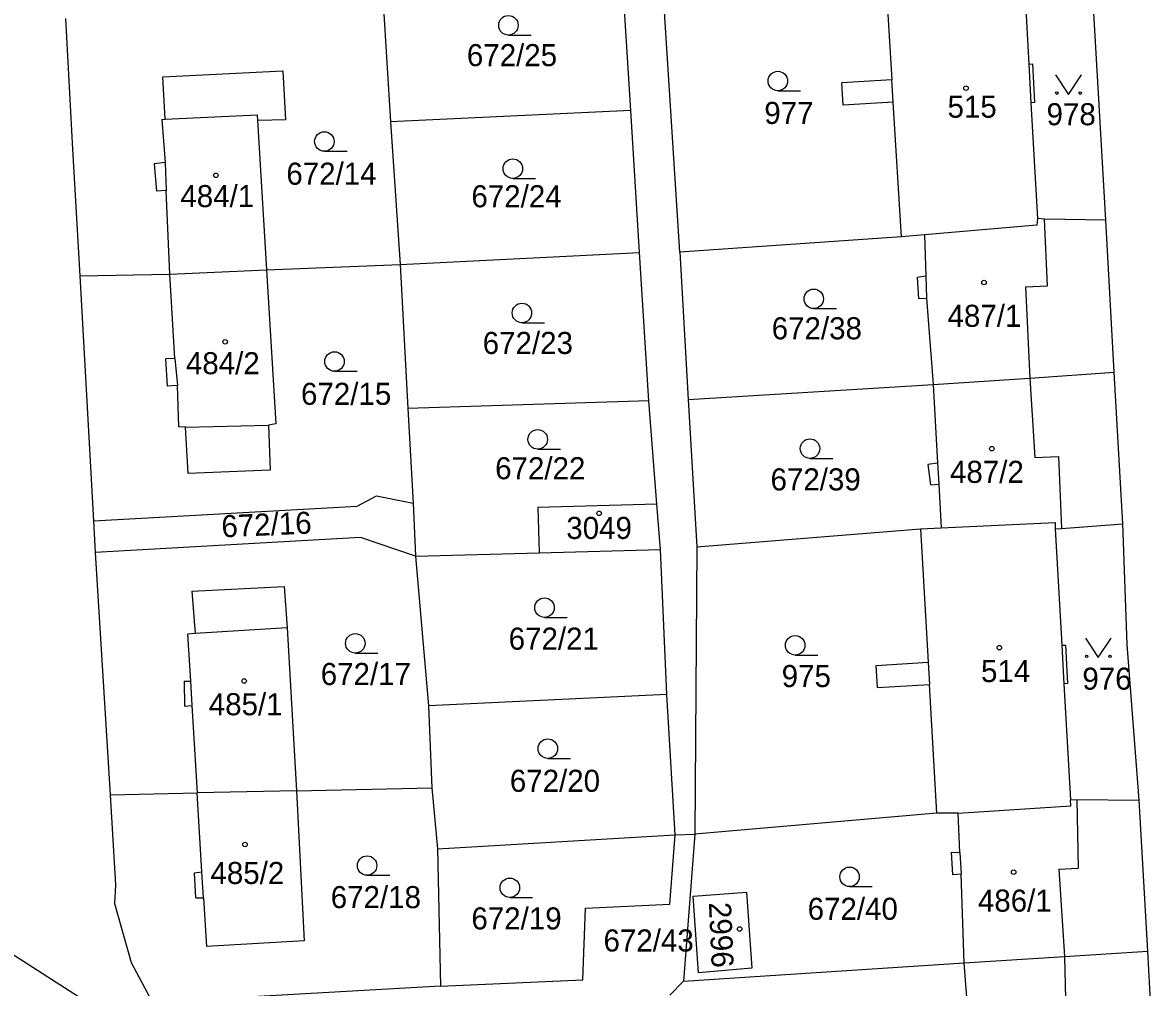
# Model space of a CAD drawing. Extents: x -735249 to -729401, y -1124843 to -1121828.
# Drawn here: x -734318 to -734231.2, y -1123610.4 to -1123536.1 of the extents above; entities that cross this region are included whole.
import ezdxf

# ---------------------------------------------------------------- set-up
doc = ezdxf.new("R2010")
doc.units = 0
for name, color, linetype in [('Vrstva 1', 7, 'Continuous'), ('Vrstva 18', 7, 'Continuous'), ('Vrstva 19', 7, 'Continuous'), ('Vrstva 25', 7, 'Continuous'), ('Vrstva 4', 7, 'Continuous')]:
    doc.layers.add(name, color=color, linetype=linetype)

msp = doc.modelspace()

# ---------------------------------------------------------------- linework, layer by layer
at = {"layer": 'Vrstva 1'}
for points in [[(-734240.94, -1123530.35), (-734240.45, -1123539.31)], [(-734234.52, -1123551.31), (-734235.74, -1123530.02)], [(-734267.33, -1123553.78), (-734268.74, -1123531.64)], [(-734251.6, -1123530.81), (-734251, -1123540.51)], [(-734271.12, -1123542.87), (-734271.8, -1123531.85)], [(-734290.19, -1123534.61), (-734289.63, -1123543.76)], [(-734314.68, -1123535.78), (-734314.15, -1123545.85)], [(-734240.45, -1123539.31), (-734240.17, -1123539.29)], [(-734240.17, -1123539.29), (-734240.01, -1123542.27)], [(-734307.19, -1123540.29), (-734297.92, -1123539.81)], [(-734307.01, -1123543.55), (-734307.19, -1123540.29)], [(-734297.92, -1123539.81), (-734297.73, -1123543.59)], [(-734250.9, -1123542.24), (-734251, -1123540.51)], [(-734271.12, -1123542.87), (-734289.63, -1123543.76)], [(-734270.45, -1123553.81), (-734271.12, -1123542.87)], [(-734250.26, -1123552.6), (-734250.9, -1123542.24)], [(-734240.01, -1123542.27), (-734240.28, -1123542.28)], [(-734240.28, -1123542.28), (-734239.79, -1123551.2)], [(-734307.26, -1123543.56), (-734307.01, -1123543.55)], [(-734307.26, -1123543.56), (-734307, -1123546.88)], [(-734299.83, -1123543.65), (-734299.92, -1123543.21)], [(-734299.92, -1123543.21), (-734299.2, -1123555.14)], [(-734297.73, -1123543.59), (-734299.83, -1123543.65)], [(-734289.63, -1123543.76), (-734288.89, -1123554.74)], [(-734314.15, -1123545.85), (-734313.57, -1123555.61)], [(-734307, -1123546.88), (-734307.85, -1123546.98)], [(-734307.85, -1123546.98), (-734307.68, -1123549.09)], [(-734306.91, -1123549.03), (-734307.68, -1123549.09)], [(-734306.63, -1123555.49), (-734306.91, -1123549.03)], [(-734239.79, -1123551.2), (-734239.82, -1123551.72)], [(-734239.24, -1123551.24), (-734239.79, -1123551.2)], [(-734234.52, -1123551.31), (-734239.24, -1123551.24)], [(-734233.86, -1123563.02), (-734234.52, -1123551.31)], [(-734248.48, -1123552.45), (-734250.26, -1123552.6)], [(-734239.82, -1123551.72), (-734248.48, -1123552.45)], [(-734248.48, -1123552.45), (-734248.39, -1123555.64)], [(-734250.26, -1123552.6), (-734267.33, -1123553.78)], [(-734288.89, -1123554.74), (-734270.45, -1123553.81)], [(-734269.74, -1123565.25), (-734270.45, -1123553.81)], [(-734267.33, -1123553.78), (-734266.71, -1123565.14)], [(-734299.2, -1123555.14), (-734288.89, -1123554.74)], [(-734288.89, -1123554.74), (-734288.29, -1123565.83)], [(-734313.57, -1123555.61), (-734306.63, -1123555.49)], [(-734313.57, -1123555.61), (-734312.52, -1123574.49)], [(-734306.63, -1123555.49), (-734299.2, -1123555.14)], [(-734306.26, -1123561.97), (-734306.63, -1123555.49)], [(-734299.2, -1123555.14), (-734298.47, -1123567.01)], [(-734248.39, -1123555.64), (-734249.04, -1123555.73)], [(-734249.04, -1123555.73), (-734248.96, -1123557.35)], [(-734248.96, -1123557.35), (-734248.34, -1123557.33)], [(-734248.34, -1123557.33), (-734247.81, -1123563.98)], [(-734306.26, -1123561.97), (-734306.96, -1123562.01)], [(-734306.82, -1123564.1), (-734306.96, -1123562.01)], [(-734247.81, -1123563.98), (-734240.37, -1123563.49)], [(-734240.37, -1123563.49), (-734233.86, -1123563.02)], [(-734233.19, -1123574.71), (-734233.86, -1123563.02)], [(-734306.06, -1123564.05), (-734306.82, -1123564.1)], [(-734305.95, -1123567.25), (-734306.06, -1123564.05)], [(-734266.71, -1123565.14), (-734247.81, -1123563.98)], [(-734247.81, -1123563.98), (-734247.48, -1123570.03)], [(-734269.74, -1123565.25), (-734288.29, -1123565.83)], [(-734269.11, -1123573.2), (-734269.74, -1123565.25)], [(-734266.71, -1123565.14), (-734266.04, -1123576.48)], [(-734288.29, -1123565.83), (-734287.89, -1123573.12)], [(-734298.47, -1123567.01), (-734299.04, -1123567.11)], [(-734299.04, -1123567.11), (-734298.91, -1123570.59)], [(-734305.43, -1123567.27), (-734305.95, -1123567.25)], [(-734305.23, -1123570.83), (-734305.43, -1123567.27)], [(-734298.91, -1123570.59), (-734305.23, -1123570.83)], [(-734247.48, -1123570.03), (-734248.22, -1123570.14)], [(-734248.22, -1123570.14), (-734248.03, -1123571.7)], [(-734248.03, -1123571.7), (-734247.37, -1123571.66)], [(-734247.37, -1123571.66), (-734247.21, -1123575.02)], [(-734292.21, -1123573.36), (-734290.72, -1123572.55)], [(-734290.72, -1123572.55), (-734287.89, -1123573.12)], [(-734287.89, -1123573.12), (-734287.72, -1123577.2)], [(-734269.11, -1123573.2), (-734278.27, -1123573.45)], [(-734268.83, -1123576.7), (-734269.11, -1123573.2)], [(-734312.52, -1123574.49), (-734292.21, -1123573.36)], [(-734278.27, -1123573.45), (-734278.18, -1123576.95)], [(-734312.52, -1123574.49), (-734312.39, -1123576.92)], [(-734248.8, -1123575.1), (-734247.21, -1123575.02)], [(-734247.21, -1123575.02), (-734238.41, -1123574.62)], [(-734238.41, -1123574.62), (-734238.41, -1123575.09)], [(-734237.94, -1123575.07), (-734233.19, -1123574.71)], [(-734232.88, -1123584.02), (-734233.19, -1123574.71)], [(-734291.94, -1123575.78), (-734312.39, -1123576.92)], [(-734287.72, -1123577.2), (-734291.94, -1123575.78)], [(-734266.04, -1123576.48), (-734248.8, -1123575.1)], [(-734248.8, -1123575.1), (-734248.2, -1123585.38)], [(-734238.41, -1123575.09), (-734237.94, -1123575.07)], [(-734238.41, -1123575.09), (-734237.9, -1123584.07)], [(-734278.18, -1123576.95), (-734268.83, -1123576.7)], [(-734268.35, -1123587.85), (-734268.83, -1123576.7)], [(-734266.04, -1123576.48), (-734266.18, -1123598.61)], [(-734312.39, -1123576.92), (-734311.25, -1123595.59)], [(-734287.72, -1123577.2), (-734278.18, -1123576.95)], [(-734287.72, -1123577.2), (-734286.72, -1123588.73)], [(-734304.95, -1123579.9), (-734297.82, -1123579.54)], [(-734304.95, -1123579.9), (-734304.7, -1123583.17)], [(-734297.82, -1123579.54), (-734297.6, -1123582.72)], [(-734297.6, -1123582.72), (-734296.89, -1123595.28)], [(-734304.7, -1123583.17), (-734305.27, -1123583.21)], [(-734305.27, -1123583.21), (-734305.05, -1123586.83)], [(-734237.9, -1123584.07), (-734237.63, -1123584.05)], [(-734237.63, -1123584.05), (-734237.46, -1123587.02)], [(-734231.95, -1123596.01), (-734232.88, -1123584.02)], [(-734248.2, -1123585.38), (-734248.1, -1123587.08)], [(-734305.54, -1123586.84), (-734305.05, -1123586.83)], [(-734305.54, -1123586.84), (-734305.5, -1123588.75)], [(-734247.53, -1123597.01), (-734248.1, -1123587.08)], [(-734237.46, -1123587.02), (-734237.74, -1123587.03)], [(-734237.74, -1123587.03), (-734237.23, -1123595.97)], [(-734268.35, -1123587.85), (-734286.72, -1123588.73)], [(-734267.71, -1123598.68), (-734268.35, -1123587.85)], [(-734305.5, -1123588.75), (-734304.94, -1123588.71)], [(-734304.94, -1123588.71), (-734304.53, -1123595.44)], [(-734286.72, -1123588.73), (-734286.45, -1123595.06)], [(-734311.25, -1123595.59), (-734304.53, -1123595.44)], [(-734311.25, -1123595.59), (-734310.83, -1123602.52)], [(-734296.89, -1123595.28), (-734304.53, -1123595.44)], [(-734304.17, -1123601.53), (-734304.53, -1123595.44)], [(-734296.89, -1123595.28), (-734286.45, -1123595.06)], [(-734296.89, -1123595.28), (-734296.28, -1123606.83)], [(-734286.45, -1123595.06), (-734286.02, -1123599.75)], [(-734245.9, -1123597), (-734237.2, -1123596.45)], [(-734237.23, -1123595.97), (-734236.75, -1123595.96)], [(-734237.2, -1123596.45), (-734237.23, -1123595.97)], [(-734236.75, -1123595.96), (-734231.95, -1123596.01)], [(-734231.28, -1123607.63), (-734231.95, -1123596.01)], [(-734247.53, -1123597.01), (-734266.18, -1123598.61)], [(-734245.9, -1123597), (-734247.53, -1123597.01)], [(-734245.75, -1123600.04), (-734245.9, -1123597)], [(-734286.02, -1123599.75), (-734267.71, -1123598.68)], [(-734268.12, -1123604.01), (-734267.71, -1123598.68)], [(-734267.71, -1123598.68), (-734266.18, -1123598.61)], [(-734266.18, -1123598.61), (-734267.06, -1123609.94)], [(-734286.02, -1123599.75), (-734285.77, -1123610.33)], [(-734246.29, -1123601.76), (-734246.4, -1123600)], [(-734246.4, -1123600), (-734245.75, -1123600.04)], [(-734328.07, -1123601.9), (-734302.47, -1123618.32)], [(-734304.75, -1123601.61), (-734304.17, -1123601.53)], [(-734304.64, -1123603.53), (-734304.75, -1123601.61)], [(-734245.66, -1123601.71), (-734246.29, -1123601.76)], [(-734245.43, -1123608.54), (-734245.66, -1123601.71)], [(-734310.83, -1123602.52), (-734310.9, -1123603.95)], [(-734304.64, -1123603.53), (-734304.05, -1123603.52)], [(-734304.05, -1123603.52), (-734303.82, -1123607.28)], [(-734266.3, -1123603.39), (-734262.19, -1123603.1)], [(-734265.89, -1123609.29), (-734266.3, -1123603.39)], [(-734262.19, -1123603.1), (-734261.78, -1123608.95)], [(-734310.9, -1123603.95), (-734309.61, -1123608.51)], [(-734274.81, -1123609.83), (-734274.6, -1123604.33)], [(-734274.6, -1123604.33), (-734268.12, -1123604.01)], [(-734296.28, -1123606.83), (-734303.82, -1123607.28)], [(-734237.71, -1123608.05), (-734231.28, -1123607.63)], [(-734229.73, -1123636.4), (-734231.28, -1123607.63)], [(-734309.61, -1123608.51), (-734307.97, -1123611.59)], [(-734267.06, -1123609.94), (-734245.43, -1123608.54)], [(-734245.43, -1123608.54), (-734237.71, -1123608.05)], [(-734244.5, -1123620.46), (-734245.43, -1123608.54)], [(-734237.71, -1123608.05), (-734237.54, -1123614.57)], [(-734261.78, -1123608.95), (-734265.89, -1123609.29)], [(-734285.77, -1123610.33), (-734307.97, -1123611.59)], [(-734285.77, -1123610.33), (-734274.81, -1123609.83)], [(-734267.06, -1123609.94), (-734268.12, -1123611.03)]]:
    msp.add_lwpolyline(points, dxfattribs=at)
at = {"layer": 'Vrstva 25'}
for points in [[(-734280.55, -1123537.06), (-734278.8, -1123537.06)], [(-734238.38, -1123540.13), (-734237.38, -1123541.63), (-734236.38, -1123540.13)], [(-734259.79, -1123541.35), (-734258.04, -1123541.35)], [(-734294.73, -1123546.01), (-734292.98, -1123546.01)], [(-734280.21, -1123548.1), (-734278.46, -1123548.1)], [(-734257.02, -1123558.13), (-734255.27, -1123558.13)], [(-734279.51, -1123559.22), (-734277.76, -1123559.22)], [(-734293.95, -1123562.96), (-734292.2, -1123562.96)], [(-734278.29, -1123568.96), (-734276.54, -1123568.96)], [(-734257.31, -1123569.67), (-734255.56, -1123569.67)], [(-734277.77, -1123581.92), (-734276.02, -1123581.92)], [(-734236.09, -1123583.52), (-734235.09, -1123585.02), (-734234.09, -1123583.52)], [(-734292.35, -1123584.67), (-734290.6, -1123584.67)], [(-734258.45, -1123584.82), (-734256.7, -1123584.82)], [(-734277.51, -1123592.78), (-734275.76, -1123592.78)], [(-734291.44, -1123601.79), (-734289.69, -1123601.79)], [(-734254.26, -1123602.66), (-734252.51, -1123602.66)], [(-734280.44, -1123603.5), (-734278.69, -1123603.5)]]:
    msp.add_lwpolyline(points, dxfattribs=at)
for centre, radius in [((-734280.55, -1123536.31), 0.75), ((-734259.79, -1123540.6), 0.75), ((-734245.29, -1123541.15), 0.175), ((-734238.28, -1123541.53), 0.1), ((-734236.48, -1123541.53), 0.1), ((-734294.73, -1123545.26), 0.75), ((-734280.21, -1123547.35), 0.75), ((-734303.09, -1123547.87), 0.175), ((-734243.9, -1123556.12), 0.175), ((-734257.02, -1123557.38), 0.75), ((-734279.51, -1123558.47), 0.75), ((-734302.38, -1123560.69), 0.175), ((-734293.95, -1123562.21), 0.75), ((-734278.29, -1123568.21), 0.75), ((-734257.31, -1123568.92), 0.75), ((-734243.3, -1123568.92), 0.175), ((-734273.56, -1123573.91), 0.175), ((-734277.77, -1123581.17), 0.75), ((-734292.35, -1123583.92), 0.75), ((-734258.45, -1123584.07), 0.75), ((-734242.72, -1123584.25), 0.175), ((-734235.99, -1123584.92), 0.1), ((-734234.19, -1123584.92), 0.1), ((-734300.91, -1123586.82), 0.175), ((-734277.51, -1123592.03), 0.75), ((-734300.85, -1123599.42), 0.175), ((-734291.44, -1123601.04), 0.75), ((-734254.26, -1123601.91), 0.75), ((-734241.61, -1123601.55), 0.175), ((-734280.44, -1123602.75), 0.75), ((-734262.73, -1123605.93), 0.175)]:
    msp.add_circle(centre, radius, dxfattribs=at)
at = {"layer": 'Vrstva 4'}
for points in [[(-734240.45, -1123539.31), (-734240.28, -1123542.28)], [(-734251, -1123540.51), (-734254.86, -1123540.75)], [(-734254.76, -1123542.47), (-734254.86, -1123540.75)], [(-734250.9, -1123542.24), (-734254.76, -1123542.47)], [(-734307.01, -1123543.55), (-734299.92, -1123543.21)], [(-734307, -1123546.88), (-734306.91, -1123549.03)], [(-734239.02, -1123556.38), (-734239.24, -1123551.24)], [(-734248.39, -1123555.64), (-734248.34, -1123557.33)], [(-734240.71, -1123556.47), (-734239.02, -1123556.38)], [(-734240.71, -1123556.47), (-734240.37, -1123563.49)], [(-734306.26, -1123561.97), (-734306.06, -1123564.05)], [(-734240.37, -1123563.49), (-734239.98, -1123569.6)], [(-734305.43, -1123567.27), (-734299.04, -1123567.11)], [(-734239.98, -1123569.6), (-734238.17, -1123569.53)], [(-734238.17, -1123569.53), (-734237.94, -1123575.07)], [(-734247.48, -1123570.03), (-734247.37, -1123571.66)], [(-734297.6, -1123582.72), (-734304.7, -1123583.17)], [(-734237.9, -1123584.07), (-734237.74, -1123587.03)], [(-734252.22, -1123585.62), (-734248.2, -1123585.38)], [(-734252.12, -1123587.31), (-734252.22, -1123585.62)], [(-734305.05, -1123586.83), (-734304.94, -1123588.71)], [(-734252.12, -1123587.31), (-734248.1, -1123587.08)], [(-734236.75, -1123595.96), (-734236.64, -1123601.24)], [(-734245.75, -1123600.04), (-734245.66, -1123601.71)], [(-734304.05, -1123603.52), (-734304.17, -1123601.53)], [(-734238.13, -1123601.32), (-734236.64, -1123601.24)], [(-734238.13, -1123601.32), (-734237.71, -1123608.05)]]:
    msp.add_lwpolyline(points, dxfattribs=at)

# ---------------------------------------------------------------- texts
at = {"layer": 'Vrstva 18'}
for s, p in [('672/25', (-734283.75, -1123539.46)), ('977', (-734260.83, -1123543.91)), ('978', (-734239.08, -1123544.01)), ('672/14', (-734297.66, -1123548.59)), ('672/24', (-734283.4, -1123550.33)), ('672/38', (-734260.26, -1123560.5)), ('672/23', (-734282.53, -1123561.63)), ('672/15', (-734296.53, -1123565.55)), ('672/22', (-734281.57, -1123571.28)), ('672/39', (-734260.35, -1123572.14)), ('672/21', (-734280.53, -1123584.41)), ('672/17', (-734295.01, -1123587.13)), ('975', (-734259.49, -1123587.29)), ('976', (-734236.32, -1123587.49)), ('672/20', (-734280.44, -1123595.36)), ('672/18', (-734294.24, -1123604.32)), ('672/40', (-734257.49, -1123605.22)), ('672/19', (-734283.4, -1123605.96)), ('672/43', (-734273.22, -1123607.66))]:
    msp.add_text(s, height=1.7, dxfattribs=at).set_placement(p)
msp.add_text('672/16', height=1.7, rotation=2.50002, dxfattribs=at).set_placement((-734302.629, -1123575.762))
at = {"layer": 'Vrstva 19'}
for s, p in [('515', (-734246.71, -1123543.43)), ('484/1', (-734305.83, -1123550.32)), ('487/1', (-734246.71, -1123559.54)), ('484/2', (-734305.4, -1123563.19)), ('487/2', (-734246.52, -1123571.56)), ('3049', (-734276.09, -1123575.88)), ('514', (-734244.13, -1123586.91)), ('485/1', (-734303.64, -1123589.46)), ('485/2', (-734303.51, -1123602.46)), ('486/1', (-734244.37, -1123604.59))]:
    msp.add_text(s, height=1.7, dxfattribs=at).set_placement(p)
msp.add_text('2996', height=1.7, rotation=272.50217, dxfattribs=at).set_placement((-734265.102, -1123603.891))

doc.saveas('drawing.dxf')
